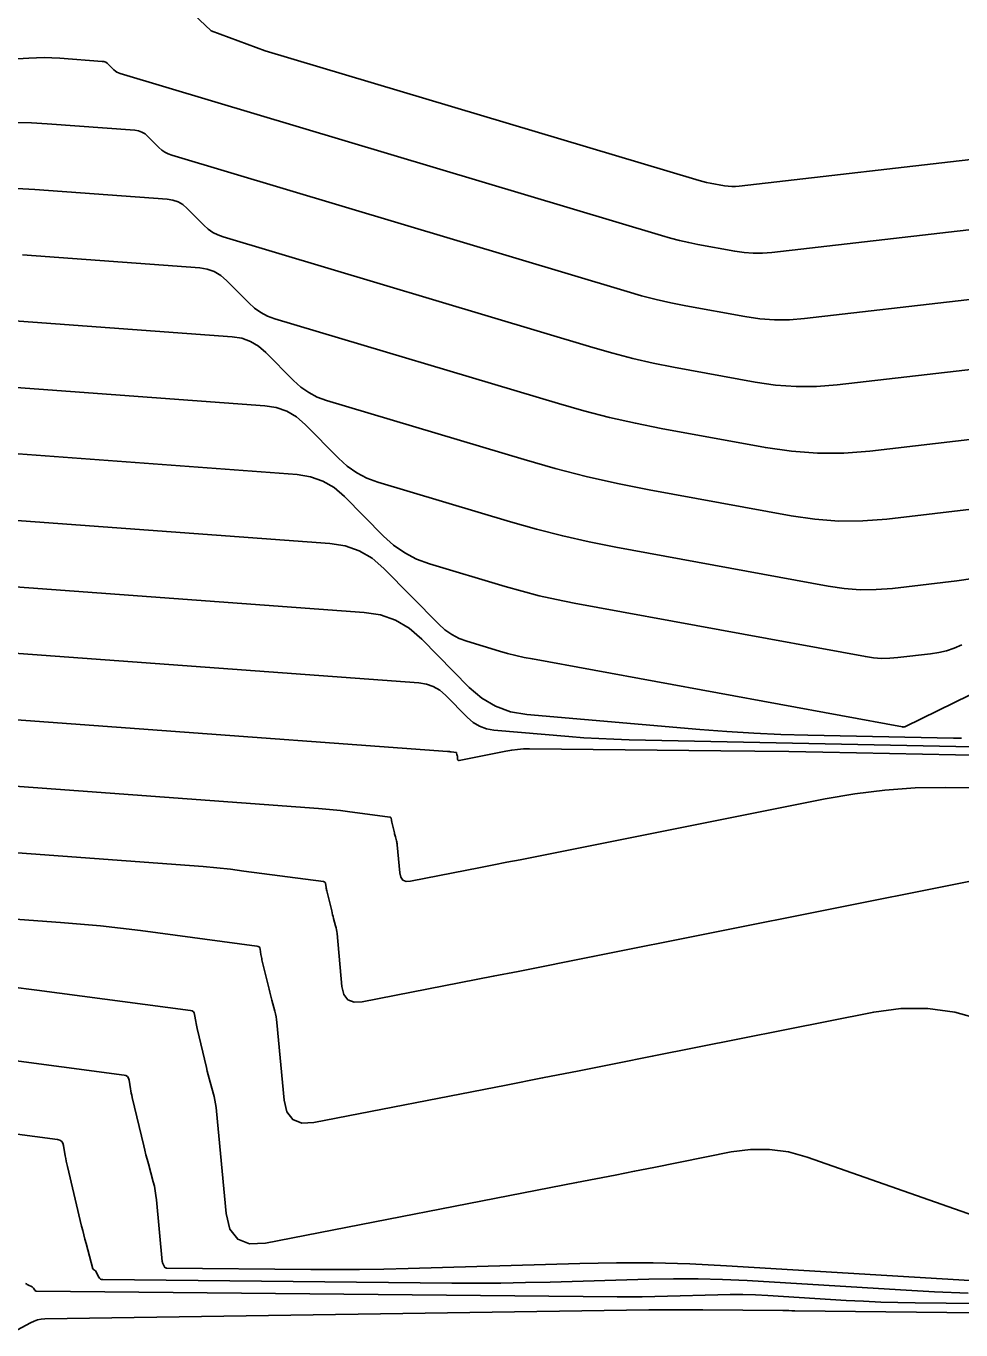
# Model space of a CAD drawing. Extents: x 1768942 to 1774819, y 723037 to 732099.
# Drawn here: x 1770521.39 to 1770542.71, y 731446.15 to 731475.88 of the extents above; entities that cross this region are included whole.
import ezdxf

# ---------------------------------------------------------------- set-up
doc = ezdxf.new("R2010")
doc.units = 0
doc.layers.add('R_Contours', color=7, linetype='Continuous')

msp = doc.modelspace()

# ---------------------------------------------------------------- linework, layer by layer
at = {"layer": 'R_Contours'}
for points in [[(1770563.81, 731478.147), (1770549.526, 731473.738), (1770549.482, 731473.724), (1770549.439, 731473.707), (1770549.396, 731473.689), (1770549.354, 731473.67), (1770549.187, 731473.588), (1770549.145, 731473.57), (1770549.102, 731473.555), (1770549.057, 731473.544), (1770549.012, 731473.537), (1770537.652, 731472.23), (1770537.568, 731472.224), (1770537.485, 731472.224), (1770537.402, 731472.229), (1770537.319, 731472.242), (1770536.989, 731472.302), (1770536.907, 731472.319), (1770536.825, 731472.337), (1770536.743, 731472.358), (1770536.663, 731472.381), (1770526.844, 731475.32), (1770525.605, 731475.776), (1770525.213, 731476.148)], [(1770547.779, 731471.8), (1770538.397, 731470.721), (1770538.185, 731470.704), (1770537.974, 731470.704), (1770537.763, 731470.719), (1770537.552, 731470.749), (1770536.711, 731470.904), (1770536.501, 731470.945), (1770536.293, 731470.992), (1770536.086, 731471.045), (1770535.88, 731471.104), (1770523.535, 731474.8), (1770523.495, 731474.814), (1770523.457, 731474.834), (1770523.423, 731474.858), (1770523.391, 731474.886), (1770523.27, 731475.009), (1770523.238, 731475.037), (1770523.203, 731475.057), (1770523.164, 731475.071), (1770523.123, 731475.078), (1770522.153, 731475.149), (1770521.977, 731475.159), (1770521.801, 731475.163), (1770521.625, 731475.161), (1770521.449, 731475.153), (1770508.343, 731474.361)], [(1770546.547, 731470.063), (1770539.143, 731469.211), (1770538.802, 731469.185), (1770538.462, 731469.183), (1770538.123, 731469.208), (1770537.785, 731469.257), (1770536.433, 731469.505), (1770536.096, 731469.572), (1770535.761, 731469.648), (1770535.428, 731469.733), (1770535.098, 731469.827), (1770524.711, 731472.936), (1770524.628, 731472.967), (1770524.552, 731473.006), (1770524.481, 731473.055), (1770524.416, 731473.114), (1770524.166, 731473.367), (1770524.101, 731473.424), (1770524.029, 731473.466), (1770523.95, 731473.494), (1770523.864, 731473.507), (1770521.871, 731473.654), (1770521.51, 731473.674), (1770521.148, 731473.683)], [(1770521.042, 731472.19), (1770521.59, 731472.159), (1770524.606, 731471.937), (1770524.735, 731471.916), (1770524.854, 731471.874), (1770524.964, 731471.811), (1770525.063, 731471.726), (1770525.44, 731471.342), (1770525.539, 731471.253), (1770525.646, 731471.179), (1770525.762, 731471.119), (1770525.886, 731471.073), (1770534.316, 731468.549), (1770534.771, 731468.42), (1770535.229, 731468.303), (1770535.69, 731468.199), (1770536.154, 731468.107), (1770538.017, 731467.765), (1770538.483, 731467.697), (1770538.951, 731467.663), (1770539.419, 731467.665), (1770539.889, 731467.702), (1770545.314, 731468.326)], [(1770521.308, 731470.664), (1770525.347, 731470.367), (1770525.52, 731470.339), (1770525.68, 731470.283), (1770525.826, 731470.198), (1770525.959, 731470.084), (1770526.465, 731469.57), (1770526.597, 731469.451), (1770526.74, 731469.351), (1770526.896, 731469.271), (1770527.062, 731469.21), (1770533.534, 731467.272), (1770534.113, 731467.107), (1770534.697, 731466.958), (1770535.285, 731466.825), (1770535.876, 731466.708), (1770538.25, 731466.272), (1770538.844, 731466.186), (1770539.439, 731466.143), (1770540.037, 731466.145), (1770540.635, 731466.192), (1770544.082, 731466.589)], [(1770521.026, 731469.169), (1770526.089, 731468.797), (1770526.306, 731468.762), (1770526.506, 731468.691), (1770526.689, 731468.584), (1770526.856, 731468.442), (1770527.489, 731467.798), (1770527.655, 731467.649), (1770527.835, 731467.524), (1770528.029, 731467.423), (1770528.238, 731467.346), (1770532.751, 731465.995), (1770533.456, 731465.795), (1770534.165, 731465.614), (1770534.879, 731465.452), (1770535.598, 731465.31), (1770538.839, 731464.715), (1770539.382, 731464.635), (1770539.927, 731464.596), (1770540.473, 731464.599), (1770541.021, 731464.641), (1770543.214, 731464.893)], [(1770520.745, 731467.673), (1770526.83, 731467.226), (1770527.091, 731467.185), (1770527.332, 731467.1), (1770527.552, 731466.971), (1770527.752, 731466.8), (1770528.514, 731466.026), (1770528.713, 731465.847), (1770528.929, 731465.696), (1770529.163, 731465.575), (1770529.414, 731465.483), (1770532.44, 731464.577), (1770533.033, 731464.408), (1770533.63, 731464.256), (1770534.231, 731464.12), (1770534.836, 731464), (1770539.685, 731463.11), (1770540.049, 731463.056), (1770540.414, 731463.03), (1770540.78, 731463.032), (1770541.147, 731463.06), (1770542.617, 731463.229), (1770542.98, 731463.287)], [(1770542.731, 731461.774), (1770542.56, 731461.699), (1770542.384, 731461.639), (1770542.204, 731461.595), (1770542.02, 731461.565), (1770541.274, 731461.48), (1770541.087, 731461.465), (1770540.901, 731461.464), (1770540.716, 731461.478), (1770540.531, 731461.505), (1770533.886, 731462.725), (1770533.489, 731462.804), (1770533.094, 731462.893), (1770532.702, 731462.993), (1770532.312, 731463.104), (1770530.59, 731463.62), (1770530.296, 731463.727), (1770530.023, 731463.869), (1770529.77, 731464.044), (1770529.538, 731464.253), (1770528.649, 731465.158), (1770528.415, 731465.358), (1770528.157, 731465.508), (1770527.876, 731465.607), (1770527.572, 731465.656), (1770520.379, 731466.185)], [(1770548.81, 731463.514), (1770541.445, 731459.908), (1770541.44, 731459.906), (1770541.434, 731459.904), (1770541.429, 731459.902), (1770541.423, 731459.901), (1770541.4, 731459.899), (1770541.394, 731459.898), (1770541.388, 731459.898), (1770541.383, 731459.899), (1770541.377, 731459.9), (1770532.936, 731461.45), (1770532.746, 731461.487), (1770532.558, 731461.53), (1770532.37, 731461.578), (1770532.184, 731461.631), (1770531.442, 731461.853), (1770531.263, 731461.919), (1770531.096, 731462.005), (1770530.941, 731462.113), (1770530.799, 731462.24), (1770529.545, 731463.516), (1770529.278, 731463.745), (1770528.983, 731463.917), (1770528.662, 731464.03), (1770528.314, 731464.086), (1770519.516, 731464.732)], [(1770542.726, 731459.646), (1770542.54, 731459.642), (1770539.217, 731459.712), (1770538.601, 731459.729), (1770537.985, 731459.757), (1770537.37, 731459.795), (1770536.756, 731459.843), (1770532.809, 731460.184), (1770532.438, 731460.247), (1770532.096, 731460.371), (1770531.782, 731460.556), (1770531.496, 731460.801), (1770530.412, 731461.904), (1770530.126, 731462.149), (1770529.812, 731462.332), (1770529.469, 731462.453), (1770529.098, 731462.512), (1770518.653, 731463.28)], [(1770517.79, 731461.828), (1770530.345, 731460.905), (1770530.517, 731460.878), (1770530.675, 731460.822), (1770530.821, 731460.737), (1770530.952, 731460.624), (1770531.454, 731460.114), (1770531.586, 731460.001), (1770531.731, 731459.916), (1770531.889, 731459.858), (1770532.06, 731459.829), (1770533.765, 731459.682), (1770534.108, 731459.655), (1770534.452, 731459.634), (1770534.796, 731459.618), (1770535.141, 731459.608), (1770543.713, 731459.429)], [(1770545.6, 731459.202), (1770540.331, 731459.312), (1770539.558, 731459.327), (1770538.785, 731459.34), (1770538.011, 731459.35), (1770537.238, 731459.358), (1770532.869, 731459.399), (1770532.734, 731459.397), (1770532.599, 731459.388), (1770532.465, 731459.372), (1770532.331, 731459.348), (1770531.608, 731459.204), (1770531.57, 731459.197), (1770531.533, 731459.189), (1770531.496, 731459.182), (1770531.458, 731459.174), (1770531.262, 731459.136), (1770531.249, 731459.136), (1770531.24, 731459.139), (1770531.234, 731459.147), (1770531.231, 731459.159), (1770531.224, 731459.239), (1770531.223, 731459.244), (1770531.221, 731459.25), (1770531.216, 731459.27), (1770531.208, 731459.304), (1770531.206, 731459.314), (1770531.205, 731459.316), (1770531.203, 731459.317), (1770531.084, 731459.333), (1770531.063, 731459.335), (1770531.043, 731459.337), (1770531.023, 731459.339), (1770531.002, 731459.341), (1770516.927, 731460.375)], [(1770546.172, 731458.483), (1770542.356, 731458.519), (1770541.665, 731458.508), (1770540.977, 731458.461), (1770540.292, 731458.378), (1770539.611, 731458.26), (1770532.962, 731456.933), (1770532.659, 731456.873), (1770532.356, 731456.813), (1770532.053, 731456.753), (1770531.75, 731456.694), (1770530.159, 731456.384), (1770530.058, 731456.379), (1770529.984, 731456.409), (1770529.934, 731456.472), (1770529.911, 731456.57), (1770529.851, 731457.214), (1770529.849, 731457.237), (1770529.845, 731457.26), (1770529.84, 731457.283), (1770529.835, 731457.306), (1770529.81, 731457.397), (1770529.804, 731457.419), (1770529.798, 731457.442), (1770529.792, 731457.465), (1770529.787, 731457.488), (1770529.728, 731457.732), (1770529.726, 731457.743), (1770529.723, 731457.754), (1770529.721, 731457.765), (1770529.72, 731457.776), (1770529.713, 731457.821), (1770529.71, 731457.83), (1770529.704, 731457.838), (1770529.697, 731457.843), (1770529.687, 731457.846), (1770528.721, 731457.974), (1770528.556, 731457.994), (1770528.39, 731458.012), (1770528.225, 731458.028), (1770528.059, 731458.041), (1770516.064, 731458.923)], [(1770515.201, 731457.471), (1770525.117, 731456.742), (1770525.428, 731456.717), (1770525.738, 731456.687), (1770526.048, 731456.653), (1770526.357, 731456.614), (1770528.17, 731456.375), (1770528.189, 731456.37), (1770528.203, 731456.36), (1770528.213, 731456.346), (1770528.219, 731456.328), (1770528.232, 731456.244), (1770528.235, 731456.223), (1770528.239, 731456.203), (1770528.243, 731456.182), (1770528.248, 731456.161), (1770528.358, 731455.703), (1770528.368, 731455.66), (1770528.379, 731455.617), (1770528.39, 731455.575), (1770528.401, 731455.532), (1770528.448, 731455.362), (1770528.458, 731455.319), (1770528.467, 731455.276), (1770528.474, 731455.232), (1770528.479, 731455.188), (1770528.591, 731453.981), (1770528.635, 731453.798), (1770528.727, 731453.678), (1770528.868, 731453.623), (1770529.056, 731453.632), (1770532.042, 731454.214), (1770532.611, 731454.325), (1770533.179, 731454.436), (1770533.748, 731454.549), (1770534.316, 731454.662), (1770545.291, 731456.853)], [(1770543.174, 731453.228), (1770542.57, 731453.396), (1770541.959, 731453.481), (1770541.343, 731453.482), (1770540.721, 731453.399), (1770535.67, 731452.391), (1770534.836, 731452.225), (1770534.003, 731452.06), (1770533.169, 731451.896), (1770532.335, 731451.733), (1770527.954, 731450.88), (1770527.677, 731450.867), (1770527.471, 731450.948), (1770527.336, 731451.123), (1770527.271, 731451.392), (1770527.107, 731453.163), (1770527.099, 731453.227), (1770527.089, 731453.291), (1770527.076, 731453.354), (1770527.061, 731453.417), (1770526.993, 731453.667), (1770526.976, 731453.73), (1770526.96, 731453.793), (1770526.944, 731453.855), (1770526.929, 731453.918), (1770526.768, 731454.591), (1770526.761, 731454.621), (1770526.755, 731454.651), (1770526.749, 731454.682), (1770526.744, 731454.712), (1770526.725, 731454.834), (1770526.717, 731454.862), (1770526.702, 731454.882), (1770526.682, 731454.896), (1770526.654, 731454.904), (1770523.994, 731455.255), (1770523.54, 731455.312), (1770523.085, 731455.362), (1770522.63, 731455.406), (1770522.174, 731455.442), (1770514.338, 731456.018)], [(1770521.032, 731453.971), (1770521.631, 731453.896), (1770525.138, 731453.433), (1770525.174, 731453.423), (1770525.202, 731453.405), (1770525.221, 731453.377), (1770525.231, 731453.341), (1770525.256, 731453.18), (1770525.263, 731453.14), (1770525.271, 731453.1), (1770525.279, 731453.06), (1770525.288, 731453.02), (1770525.5, 731452.134), (1770525.52, 731452.051), (1770525.541, 731451.968), (1770525.562, 731451.885), (1770525.584, 731451.803), (1770525.674, 731451.473), (1770525.694, 731451.39), (1770525.711, 731451.307), (1770525.725, 731451.223), (1770525.734, 731451.138), (1770525.951, 731448.803), (1770526.036, 731448.448), (1770526.215, 731448.217), (1770526.486, 731448.111), (1770526.851, 731448.129), (1770533.944, 731449.509), (1770534.385, 731449.595), (1770534.826, 731449.682), (1770535.267, 731449.769), (1770535.708, 731449.857), (1770537.471, 731450.209), (1770537.91, 731450.267), (1770538.345, 731450.267), (1770538.775, 731450.207), (1770539.201, 731450.088), (1770544.907, 731448.091)], [(1770519.218, 731452.544), (1770523.621, 731451.962), (1770523.666, 731451.95), (1770523.701, 731451.927), (1770523.724, 731451.893), (1770523.737, 731451.848), (1770523.769, 731451.648), (1770523.777, 731451.598), (1770523.786, 731451.548), (1770523.797, 731451.499), (1770523.808, 731451.449), (1770524.071, 731450.349), (1770524.096, 731450.246), (1770524.122, 731450.143), (1770524.148, 731450.04), (1770524.176, 731449.938), (1770524.287, 731449.529), (1770524.313, 731449.426), (1770524.334, 731449.322), (1770524.35, 731449.218), (1770524.362, 731449.113), (1770524.492, 731447.708), (1770524.495, 731447.692), (1770524.498, 731447.676), (1770524.504, 731447.661), (1770524.511, 731447.647), (1770524.542, 731447.589), (1770524.551, 731447.576), (1770524.562, 731447.567), (1770524.575, 731447.562), (1770524.59, 731447.56), (1770527.885, 731447.528), (1770528.44, 731447.526), (1770528.995, 731447.528), (1770529.549, 731447.537), (1770530.104, 731447.55), (1770534.017, 731447.666), (1770534.854, 731447.682), (1770535.69, 731447.678), (1770536.526, 731447.656), (1770537.362, 731447.614), (1770543.794, 731447.223)], [(1770516.069, 731451.289), (1770522.105, 731450.491), (1770522.159, 731450.476), (1770522.2, 731450.449), (1770522.228, 731450.408), (1770522.244, 731450.355), (1770522.281, 731450.116), (1770522.291, 731450.056), (1770522.302, 731449.997), (1770522.314, 731449.938), (1770522.328, 731449.879), (1770522.654, 731448.516), (1770522.678, 731448.417), (1770522.703, 731448.318), (1770522.728, 731448.219), (1770522.754, 731448.121), (1770522.911, 731447.543), (1770522.914, 731447.537), (1770522.917, 731447.532), (1770522.921, 731447.528), (1770522.927, 731447.525), (1770522.95, 731447.513), (1770522.956, 731447.51), (1770522.961, 731447.506), (1770522.965, 731447.502), (1770522.969, 731447.496), (1770523.048, 731447.349), (1770523.064, 731447.326), (1770523.084, 731447.309), (1770523.108, 731447.299), (1770523.136, 731447.296), (1770531.095, 731447.219), (1770531.657, 731447.216), (1770532.219, 731447.219), (1770532.781, 731447.228), (1770533.343, 731447.241), (1770535.59, 731447.308), (1770536.152, 731447.318), (1770536.714, 731447.316), (1770537.275, 731447.301), (1770537.836, 731447.273), (1770541.334, 731447.06), (1770542.105, 731447.018), (1770542.875, 731446.986)], [(1770521.376, 731447.21), (1770521.393, 731447.198), (1770521.412, 731447.187), (1770521.43, 731447.177), (1770521.523, 731447.134), (1770521.534, 731447.127), (1770521.544, 731447.12), (1770521.552, 731447.111), (1770521.558, 731447.1), (1770521.583, 731447.055), (1770521.59, 731447.045), (1770521.598, 731447.038), (1770521.609, 731447.034), (1770521.621, 731447.032), (1770534.87, 731446.904), (1770535.157, 731446.903), (1770535.443, 731446.904), (1770535.73, 731446.909), (1770536.017, 731446.916), (1770537.164, 731446.95), (1770537.45, 731446.955), (1770537.737, 731446.954), (1770538.023, 731446.946), (1770538.31, 731446.932), (1770540.095, 731446.823), (1770540.488, 731446.802), (1770540.881, 731446.785), (1770541.275, 731446.774), (1770541.668, 731446.767), (1770553.683, 731446.638)], [(1770521.188, 731446.149), (1770521.491, 731446.314), (1770521.568, 731446.351), (1770521.648, 731446.377), (1770521.73, 731446.393), (1770521.815, 731446.399), (1770535.589, 731446.604), (1770535.897, 731446.608), (1770536.205, 731446.609), (1770536.513, 731446.609), (1770536.821, 731446.607), (1770538.645, 731446.59), (1770538.656, 731446.589), (1770538.668, 731446.59), (1770538.68, 731446.59), (1770538.691, 731446.59), (1770538.737, 731446.591), (1770538.749, 731446.592), (1770538.76, 731446.592), (1770538.772, 731446.591), (1770538.784, 731446.591), (1770538.855, 731446.586), (1770538.871, 731446.585), (1770538.887, 731446.585), (1770538.903, 731446.584), (1770538.919, 731446.584), (1770556.249, 731446.398)]]:
    msp.add_lwpolyline(points, dxfattribs=at)

doc.saveas('drawing.dxf')
